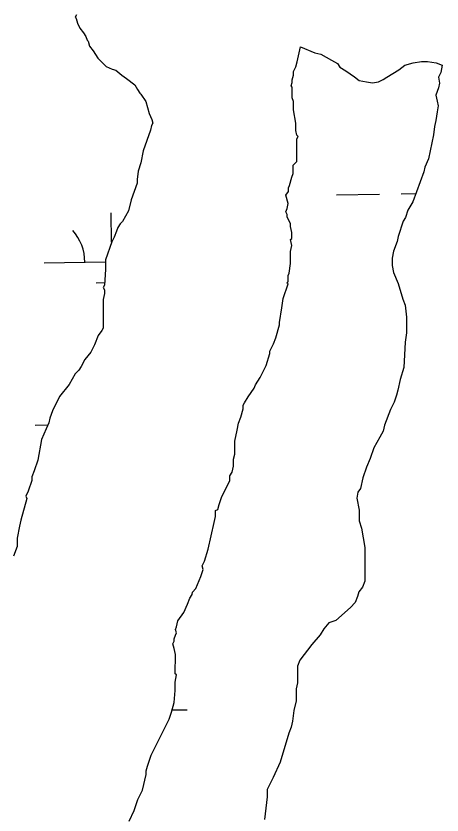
# Model space of a CAD drawing. Extents: x 3887375 to 3925618, y 296674 to 322633.
# Drawn here: x 3916019 to 3916334, y 312836 to 313428 of the extents above; entities that cross this region are included whole.
import ezdxf

# ---------------------------------------------------------------- set-up
doc = ezdxf.new("R2010")
doc.units = 0
doc.layers.add('V-TOPO-SHOR', color=7, linetype='Continuous')
doc.layers.add('V-WETL-SWMP', color=7, linetype='Continuous')

msp = doc.modelspace()

# ---------------------------------------------------------------- linework, layer by layer
at = {"layer": 'V-TOPO-SHOR'}
for p, q in [((3916063.45, 313428.48), (3916062.55, 313426.71)), ((3916062.55, 313426.71), (3916063.44, 313425.82)), ((3916063.44, 313425.82), (3916064.32, 313422.26)), ((3916064.32, 313422.26), (3916066.08, 313418.7)), ((3916066.08, 313418.7), (3916068.74, 313415.14)), ((3916068.74, 313415.14), (3916070.51, 313412.47)), ((3916070.51, 313412.47), (3916071.39, 313409.8)), ((3916071.39, 313409.8), (3916072.28, 313408.91)), ((3916072.28, 313408.91), (3916073.16, 313405.35)), ((3916073.16, 313405.35), (3916075.81, 313401.79)), ((3916226.88, 313393.62), (3916229.32, 313404.9)), ((3916229.32, 313404.9), (3916239.97, 313400.42)), ((3916075.81, 313401.79), (3916079.35, 313396.44)), ((3916239.97, 313400.42), (3916244.41, 313399.52)), ((3916244.41, 313399.52), (3916252.39, 313395.05)), ((3916079.35, 313396.44), (3916085.55, 313390.21)), ((3916225.98, 313390.06), (3916226.88, 313393.62)), ((3916252.39, 313395.05), (3916256.83, 313392.38)), ((3916306.59, 313391.34), (3916312.81, 313393.1)), ((3916312.81, 313393.1), (3916319.04, 313393.97)), ((3916319.04, 313393.97), (3916323.48, 313393.96)), ((3916323.48, 313393.96), (3916329.7, 313393.05)), ((3916329.7, 313393.05), (3916334.14, 313391.26)), ((3916085.55, 313390.21), (3916089.99, 313388.41)), ((3916089.99, 313388.41), (3916092.65, 313387.52)), ((3916092.65, 313387.52), (3916097.09, 313383.95)), ((3916224.19, 313386.51), (3916225.98, 313390.06)), ((3916256.83, 313392.38), (3916258.6, 313389.7)), ((3916258.6, 313389.7), (3916263.03, 313387.03)), ((3916263.03, 313387.03), (3916269.24, 313382.56)), ((3916293.23, 313382.49), (3916302.14, 313387.8)), ((3916302.14, 313387.8), (3916306.59, 313391.34)), ((3916333.71, 313388.74), (3916333.23, 313385.93)), ((3916097.09, 313383.95), (3916100.63, 313381.27)), ((3916100.63, 313381.27), (3916106.84, 313376.81)), ((3916223.28, 313380.3), (3916224.18, 313383.85)), ((3916224.18, 313383.85), (3916224.19, 313386.51)), ((3916269.24, 313382.56), (3916272.79, 313379.89)), ((3916290.56, 313380.72), (3916293.23, 313382.49)), ((3916333.23, 313385.93), (3916331.45, 313382.38)), ((3916331.45, 313382.38), (3916332.32, 313377.94)), ((3916106.84, 313376.81), (3916108.61, 313373.25)), ((3916222.38, 313375.86), (3916223.28, 313378.52)), ((3916223.27, 313374.96), (3916222.38, 313375.86)), ((3916223.24, 313366.97), (3916223.27, 313374.96)), ((3916223.28, 313378.52), (3916223.28, 313380.3)), ((3916272.79, 313379.89), (3916278.12, 313378.98)), ((3916278.12, 313378.98), (3916282.56, 313378.08)), ((3916282.56, 313378.08), (3916287, 313378.96)), ((3916287, 313378.96), (3916290.56, 313380.72)), ((3916332.32, 313377.94), (3916331.42, 313374.38)), ((3916108.61, 313373.25), (3916110.38, 313370.58)), ((3916110.38, 313370.58), (3916111.26, 313369.69)), ((3916111.26, 313369.69), (3916114.8, 313364.35)), ((3916331.42, 313374.38), (3916329.63, 313369.06)), ((3916329.63, 313369.06), (3916330.5, 313364.61)), ((3916114.8, 313364.35), (3916117.44, 313355.46)), ((3916224.12, 313364.3), (3916223.24, 313366.97)), ((3916224.11, 313358.08), (3916224.12, 313364.3)), ((3916330.5, 313364.61), (3916331.38, 313361.05)), ((3916225.86, 313348.3), (3916224.11, 313358.08)), ((3916331.38, 313361.05), (3916330.48, 313356.61)), ((3916117.44, 313355.46), (3916119.21, 313351.01)), ((3916330.48, 313356.61), (3916329.57, 313350.4)), ((3916119.19, 313346.56), (3916118.29, 313343.01)), ((3916120.09, 313348.34), (3916119.19, 313346.56)), ((3916119.21, 313351.01), (3916120.09, 313348.34)), ((3916225.84, 313342.97), (3916225.86, 313348.3)), ((3916328.67, 313345.96), (3916327.77, 313339.74)), ((3916329.57, 313350.4), (3916328.67, 313345.96)), ((3916118.29, 313343.01), (3916112.92, 313327.92)), ((3916226.72, 313339.41), (3916225.84, 313342.97)), ((3916227.6, 313338.52), (3916226.72, 313339.41)), ((3916327.77, 313339.74), (3916324.16, 313321.98)), ((3916226.66, 313319.86), (3916226.71, 313336.74)), ((3916226.71, 313336.74), (3916227.6, 313338.52)), ((3916112.92, 313327.92), (3916111.12, 313319.04)), ((3916324.16, 313321.98), (3916321.48, 313315.76)), ((3916111.12, 313319.04), (3916109.32, 313312.82)), ((3916223.97, 313310.98), (3916223.99, 313317.2)), ((3916223.99, 313317.2), (3916226.66, 313319.86)), ((3916321.48, 313315.76), (3916320.58, 313312.21)), ((3916109.32, 313312.82), (3916108.41, 313306.61)), ((3916223.07, 313308.32), (3916223.97, 313310.98)), ((3916320.58, 313312.21), (3916312.51, 313290.02)), ((3916108.41, 313303.94), (3916103.93, 313291.51)), ((3916108.41, 313306.61), (3916108.41, 313303.94)), ((3916221.28, 313302.1), (3916223.07, 313308.32)), ((3916220.38, 313300.33), (3916221.28, 313302.1)), ((3916220.38, 313297.66), (3916220.38, 313300.33)), ((3916218.59, 313295), (3916220.38, 313297.66)), ((3916220.35, 313288.78), (3916218.59, 313295)), ((3916103.93, 313291.51), (3916102.12, 313283.52)), ((3916219.45, 313285.22), (3916220.35, 313288.78)), ((3916312.51, 313290.02), (3916308.94, 313283.81)), ((3916102.12, 313283.52), (3916097.66, 313275.54)), ((3916218.56, 313282.56), (3916219.45, 313285.22)), ((3916219.44, 313280.78), (3916218.56, 313282.56)), ((3916219.43, 313279), (3916219.44, 313280.78)), ((3916308.94, 313283.81), (3916307.15, 313278.48)), ((3916097.66, 313275.54), (3916095.88, 313273.76)), ((3916222.08, 313273.66), (3916219.43, 313279)), ((3916305.36, 313275.82), (3916301.77, 313264.28)), ((3916307.15, 313278.48), (3916305.36, 313275.82)), ((3916093.19, 313268.44), (3916091.4, 313264)), ((3916094.09, 313271.1), (3916093.19, 313268.44)), ((3916095.88, 313273.76), (3916094.09, 313271.1)), ((3916222.08, 313271.89), (3916222.08, 313273.66)), ((3916222.95, 313267.44), (3916222.08, 313271.89)), ((3916091.4, 313264), (3916089.62, 313260.45)), ((3916222.05, 313262.11), (3916222.94, 313263)), ((3916222.94, 313263), (3916222.95, 313267.44)), ((3916301.77, 313264.28), (3916300.88, 313260.73)), ((3916089.62, 313260.45), (3916085.13, 313247.14)), ((3916222.02, 313253.23), (3916222.93, 313257.67)), ((3916222.93, 313257.67), (3916222.05, 313262.11)), ((3916300.88, 313260.73), (3916298.19, 313253.63)), ((3916222, 313244.34), (3916222.02, 313253.23)), ((3916298.19, 313253.63), (3916297.29, 313248.3)), ((3916085.13, 313247.14), (3916085.11, 313240.03)), ((3916297.29, 313248.3), (3916297.27, 313242.96)), ((3916085.11, 313240.03), (3916084.19, 313228.48)), ((3916221.09, 313237.23), (3916222, 313244.34)), ((3916297.27, 313242.96), (3916298.14, 313237.63)), ((3916220.18, 313231.01), (3916220.2, 313235.46)), ((3916220.2, 313235.46), (3916221.09, 313237.23)), ((3916298.14, 313237.63), (3916301.67, 313229.62)), ((3916084.19, 313228.48), (3916083.3, 313226.7)), ((3916216.59, 313218.58), (3916220.18, 313229.24)), ((3916219.29, 313230.13), (3916220.18, 313231.01)), ((3916220.18, 313229.24), (3916219.29, 313230.13)), ((3916301.67, 313229.62), (3916305.2, 313218.06)), ((3916084.17, 313222.26), (3916083.27, 313217.82)), ((3916083.3, 313226.7), (3916084.18, 313224.92)), ((3916084.18, 313224.92), (3916084.17, 313222.26)), ((3916083.27, 313217.82), (3916083.21, 313196.49)), ((3916215.68, 313211.48), (3916216.59, 313218.58)), ((3916305.2, 313218.06), (3916306.96, 313213.61)), ((3916213.87, 313200.82), (3916215.68, 313211.48)), ((3916306.96, 313213.61), (3916307.82, 313204.72)), ((3916307.82, 313204.72), (3916307.79, 313193.17)), ((3916211.17, 313189.28), (3916213.87, 313199.04)), ((3916213.87, 313199.04), (3916213.87, 313200.82)), ((3916082.31, 313194.71), (3916079.64, 313191.17)), ((3916083.21, 313196.49), (3916082.31, 313194.71)), ((3916307.79, 313193.17), (3916306.88, 313186.06)), ((3916079.64, 313191.17), (3916076.95, 313184.07)), ((3916209.38, 313184.84), (3916211.17, 313189.28)), ((3916306.88, 313186.06), (3916305.94, 313167.4)), ((3916076.95, 313184.07), (3916074.27, 313178.74)), ((3916206.7, 313179.51), (3916209.38, 313184.84)), ((3916074.27, 313178.74), (3916069.81, 313173.42)), ((3916204, 313168.86), (3916206.7, 313177.73)), ((3916206.7, 313177.73), (3916206.7, 313179.51)), ((3916067.13, 313168.1), (3916065.35, 313165.44)), ((3916069.81, 313173.42), (3916067.13, 313168.1)), ((3916199.54, 313159.98), (3916204, 313168.86)), ((3916062.67, 313162.78), (3916058.21, 313154.79)), ((3916065.35, 313165.44), (3916062.67, 313162.78)), ((3916305.94, 313167.4), (3916303.24, 313158.53)), ((3916195.97, 313154.66), (3916199.54, 313159.98)), ((3916303.24, 313158.53), (3916301.44, 313150.53)), ((3916058.21, 313154.79), (3916051.07, 313145.93)), ((3916190.61, 313145.79), (3916195.07, 313152)), ((3916195.07, 313152), (3916195.97, 313154.66)), ((3916301.44, 313150.53), (3916300.54, 313146.98)), ((3916051.07, 313145.93), (3916045.71, 313135.28)), ((3916187.93, 313141.36), (3916190.61, 313145.79)), ((3916300.54, 313146.98), (3916298.75, 313141.66)), ((3916187.03, 313136.91), (3916187.04, 313139.58)), ((3916187.04, 313139.58), (3916187.93, 313141.36)), ((3916298.75, 313141.66), (3916296.07, 313136.33)), ((3916045.71, 313135.28), (3916043.92, 313129.96)), ((3916185.23, 313130.7), (3916187.03, 313136.91)), ((3916296.07, 313136.33), (3916291.59, 313124.79)), ((3916043.02, 313126.4), (3916041.23, 313121.97)), ((3916043.92, 313129.96), (3916043.02, 313126.4)), ((3916183.44, 313126.26), (3916185.23, 313130.7)), ((3916041.23, 313121.97), (3916037.65, 313113.98)), ((3916180.74, 313112.94), (3916182.54, 313120.93)), ((3916182.54, 313120.93), (3916183.44, 313126.26)), ((3916291.59, 313124.79), (3916290.69, 313120.35)), ((3916288.01, 313115.92), (3916283.55, 313107.93)), ((3916290.69, 313120.35), (3916288.01, 313115.92)), ((3916037.65, 313113.98), (3916034.94, 313098.88)), ((3916180.71, 313103.16), (3916180.74, 313112.94)), ((3916179.81, 313099.61), (3916180.71, 313103.16)), ((3916283.55, 313107.93), (3916280.86, 313099.94)), ((3916034.94, 313098.88), (3916032.25, 313090.89)), ((3916179.79, 313094.28), (3916179.81, 313099.61)), ((3916280.86, 313099.94), (3916278.17, 313093.73)), ((3916032.25, 313090.89), (3916030.46, 313086.45)), ((3916178.89, 313089.84), (3916179.79, 313094.28)), ((3916278.17, 313093.73), (3916275.48, 313085.74)), ((3916030.46, 313086.45), (3916030.45, 313083.79)), ((3916177.1, 313083.63), (3916177.11, 313087.18)), ((3916177.11, 313087.18), (3916178.89, 313089.84)), ((3916275.48, 313085.74), (3916273.68, 313077.75)), ((3916030.45, 313083.79), (3916027.76, 313075.79)), ((3916170.84, 313071.2), (3916177.1, 313083.63)), ((3916027.76, 313075.79), (3916025.97, 313072.24)), ((3916271.9, 313075.09), (3916271, 313070.65)), ((3916273.68, 313077.75), (3916271.9, 313075.09)), ((3916026.86, 313070.47), (3916022.37, 313054.48)), ((3916025.97, 313072.24), (3916026.86, 313070.47)), ((3916169.05, 313065.88), (3916170.84, 313071.2)), ((3916271, 313070.65), (3916272.75, 313061.75)), ((3916166.36, 313057), (3916166.37, 313061.44)), ((3916166.37, 313061.44), (3916168.15, 313062.32)), ((3916168.15, 313062.32), (3916169.05, 313065.88)), ((3916272.75, 313061.75), (3916272.72, 313053.76)), ((3916165.45, 313052.56), (3916166.36, 313057)), ((3916021.46, 313050.04), (3916019.66, 313041.16)), ((3916022.37, 313054.48), (3916021.46, 313050.04)), ((3916160.95, 313033.02), (3916165.45, 313052.56)), ((3916272.72, 313053.76), (3916274.49, 313048.42)), ((3916274.49, 313048.42), (3916277.11, 313034.19)), ((3916019.66, 313041.16), (3916019.64, 313034.94)), ((3916019.64, 313034.94), (3916016.96, 313027.84)), ((3916158.26, 313024.14), (3916160.95, 313033.02)), ((3916277.11, 313034.19), (3916277.04, 313009.31)), ((3916156.47, 313020.59), (3916158.26, 313024.14)), ((3916157.35, 313017.92), (3916156.47, 313020.59)), ((3916155.56, 313012.6), (3916157.35, 313017.92)), ((3916151.98, 313003.72), (3916155.56, 313012.6)), ((3916277.04, 313009.31), (3916275.25, 313004.87)), ((3916149.31, 313001.06), (3916151.98, 313003.72)), ((3916275.25, 313004.87), (3916272.57, 313001.33)), ((3916145.73, 312992.19), (3916147.52, 312996.62)), ((3916147.52, 312996.62), (3916149.3, 312999.29)), ((3916149.3, 312999.29), (3916149.31, 313001.06)), ((3916271.67, 312997.77), (3916269.88, 312993.34)), ((3916272.57, 313001.33), (3916271.67, 312997.77)), ((3916143.04, 312985.97), (3916145.73, 312992.19)), ((3916269.88, 312993.34), (3916266.32, 312989.79)), ((3916138.58, 312979.77), (3916143.04, 312985.97)), ((3916266.32, 312989.79), (3916255.62, 312980.05)), ((3916137.68, 312975.33), (3916138.58, 312979.77)), ((3916255.62, 312980.05), (3916250.29, 312978.29)), ((3916136.79, 312973.55), (3916137.68, 312975.33)), ((3916137.67, 312970.88), (3916136.79, 312973.55)), ((3916246.72, 312973.85), (3916244.04, 312969.42)), ((3916250.29, 312978.29), (3916246.72, 312973.85)), ((3916135.88, 312966.45), (3916136.77, 312969.11)), ((3916136.77, 312969.11), (3916137.67, 312970.88)), ((3916244.04, 312969.42), (3916237.8, 312962.33)), ((3916134.98, 312962.89), (3916135.87, 312964.67)), ((3916135.86, 312959.34), (3916134.98, 312962.89)), ((3916135.87, 312964.67), (3916135.88, 312966.45)), ((3916237.8, 312962.33), (3916228.88, 312950.8)), ((3916136.73, 312954.89), (3916135.86, 312959.34)), ((3916136.69, 312940.67), (3916136.73, 312954.89)), ((3916228.88, 312950.8), (3916227.09, 312946.36)), ((3916227.09, 312946.36), (3916227.05, 312933.92)), ((3916136.67, 312934.45), (3916137.58, 312939.78)), ((3916137.58, 312939.78), (3916136.69, 312940.67)), ((3916136.66, 312928.23), (3916136.67, 312934.45)), ((3916227.05, 312933.92), (3916226.15, 312929.48)), ((3916135.74, 312919.35), (3916136.66, 312928.23)), ((3916226.15, 312929.48), (3916226.13, 312920.6)), ((3916133.94, 312912.24), (3916135.74, 312919.35)), ((3916226.13, 312920.6), (3916224.33, 312913.49)), ((3916224.33, 312913.49), (3916223.42, 312905.5)), ((3916132.15, 312906.92), (3916133.94, 312912.24)), ((3916118.74, 312880.3), (3916132.15, 312906.92)), ((3916223.42, 312905.5), (3916222.52, 312901.06)), ((3916220.72, 312896.62), (3916214.44, 312875.31)), ((3916222.52, 312901.06), (3916220.72, 312896.62)), ((3916116.05, 312872.31), (3916118.74, 312880.3)), ((3916115.15, 312868.75), (3916116.05, 312872.31)), ((3916214.44, 312875.31), (3916209.08, 312863.77)), ((3916112.45, 312854.54), (3916115.15, 312866.09)), ((3916115.15, 312866.09), (3916115.15, 312868.75)), ((3916209.08, 312863.77), (3916204.61, 312854.9)), ((3916108.87, 312847.45), (3916112.45, 312854.54)), ((3916204.61, 312854.9), (3916204.59, 312849.57)), ((3916204.59, 312849.57), (3916202.77, 312832.69)), ((3916106.18, 312839.46), (3916108.87, 312847.45)), ((3916102.6, 312831.47), (3916106.18, 312839.46))]:
    msp.add_line(p, q, dxfattribs=at)
at = {"layer": 'V-WETL-SWMP'}
for p, q in [((3916255.98, 313295.13), (3916287.98, 313295.68)), ((3916303.97, 313295.95), (3916314.74, 313296.14)), ((3916089.49, 313260.09), (3916089.12, 313281.83)), ((3916039.75, 313244.98), (3916085.13, 313245.76)), ((3916078, 313230.2), (3916084.34, 313230.31)), ((3916032.96, 313124.77), (3916042.42, 313124.94)), ((3916134.36, 312913.88), (3916145.44, 312914.07))]:
    msp.add_line(p, q, dxfattribs=at)
for points in [[(3916063.45, 313428.48), (3916062.55, 313426.71), (3916063.44, 313425.82), (3916064.32, 313422.26), (3916066.08, 313418.7), (3916068.74, 313415.14), (3916070.51, 313412.47), (3916071.39, 313409.8), (3916072.28, 313408.91), (3916073.16, 313405.35), (3916075.81, 313401.79), (3916079.35, 313396.44), (3916085.55, 313390.21), (3916089.99, 313388.41), (3916092.65, 313387.52), (3916097.09, 313383.95), (3916100.63, 313381.27), (3916106.84, 313376.81), (3916108.61, 313373.25), (3916110.38, 313370.58), (3916111.26, 313369.69), (3916114.8, 313364.35), (3916117.44, 313355.46), (3916119.21, 313351.01), (3916120.09, 313348.34), (3916119.19, 313346.56), (3916118.29, 313343.01), (3916112.92, 313327.92), (3916111.12, 313319.04), (3916109.32, 313312.82), (3916108.41, 313306.61), (3916108.41, 313303.94), (3916103.93, 313291.51), (3916102.12, 313283.52), (3916097.66, 313275.54), (3916095.88, 313273.76), (3916094.09, 313271.1), (3916093.19, 313268.44), (3916091.4, 313264), (3916089.62, 313260.45), (3916085.13, 313247.14), (3916085.11, 313240.03), (3916084.19, 313228.48), (3916083.3, 313226.7), (3916084.18, 313224.92), (3916084.17, 313222.26), (3916083.27, 313217.82), (3916083.21, 313196.49), (3916082.31, 313194.71), (3916079.64, 313191.17), (3916076.95, 313184.07), (3916074.27, 313178.74), (3916069.81, 313173.42), (3916067.13, 313168.1), (3916065.35, 313165.44), (3916062.67, 313162.78), (3916058.21, 313154.79), (3916051.07, 313145.93), (3916045.71, 313135.28), (3916043.92, 313129.96), (3916043.02, 313126.4), (3916041.23, 313121.97), (3916037.65, 313113.98), (3916034.94, 313098.88), (3916032.25, 313090.89), (3916030.46, 313086.45), (3916030.45, 313083.79), (3916027.76, 313075.79), (3916025.97, 313072.24), (3916026.86, 313070.47), (3916022.37, 313054.48), (3916021.46, 313050.04)], [(3916136.77, 312969.11), (3916137.67, 312970.88), (3916136.79, 312973.55), (3916137.68, 312975.33), (3916138.58, 312979.77), (3916143.04, 312985.97), (3916145.73, 312992.19), (3916147.52, 312996.62), (3916149.3, 312999.29), (3916149.31, 313001.06), (3916151.98, 313003.72), (3916155.56, 313012.6), (3916157.35, 313017.92), (3916156.47, 313020.59), (3916158.26, 313024.14), (3916160.95, 313033.02), (3916165.45, 313052.56), (3916166.36, 313057), (3916166.37, 313061.44), (3916168.15, 313062.32), (3916169.05, 313065.88), (3916170.84, 313071.2), (3916177.1, 313083.63), (3916177.11, 313087.18), (3916178.89, 313089.84), (3916179.79, 313094.28), (3916179.81, 313099.61), (3916180.71, 313103.16), (3916180.74, 313112.94), (3916182.54, 313120.93), (3916183.44, 313126.26), (3916185.23, 313130.7), (3916187.03, 313136.91), (3916187.04, 313139.58), (3916187.93, 313141.36), (3916190.61, 313145.79), (3916195.07, 313152), (3916195.97, 313154.66), (3916199.54, 313159.98), (3916204, 313168.86), (3916206.7, 313177.73), (3916206.7, 313179.51), (3916209.38, 313184.84), (3916211.17, 313189.28), (3916213.87, 313199.04), (3916213.87, 313200.82), (3916215.68, 313211.48), (3916216.59, 313218.58), (3916220.18, 313229.24), (3916219.29, 313230.13), (3916220.18, 313231.01), (3916220.2, 313235.46), (3916221.09, 313237.23), (3916222, 313244.34), (3916222.02, 313253.23), (3916222.93, 313257.67), (3916222.05, 313262.11), (3916222.94, 313263), (3916222.95, 313267.44), (3916222.08, 313271.89), (3916222.08, 313273.66), (3916219.43, 313279), (3916219.44, 313280.78), (3916218.56, 313282.56), (3916219.45, 313285.22), (3916220.35, 313288.78), (3916218.59, 313295), (3916220.38, 313297.66), (3916220.38, 313300.33), (3916221.28, 313302.1), (3916223.07, 313308.32), (3916223.97, 313310.98), (3916223.99, 313317.2), (3916226.66, 313319.86), (3916226.71, 313336.74), (3916227.6, 313338.52), (3916226.72, 313339.41), (3916225.84, 313342.97), (3916225.86, 313348.3), (3916224.11, 313358.08), (3916224.12, 313364.3), (3916223.24, 313366.97), (3916223.27, 313374.96), (3916222.38, 313375.86), (3916223.28, 313378.52), (3916223.28, 313380.3), (3916224.18, 313383.85), (3916224.19, 313386.51), (3916225.98, 313390.06), (3916226.88, 313393.62), (3916229.32, 313404.9), (3916239.97, 313400.42), (3916244.41, 313399.52), (3916252.39, 313395.05), (3916256.83, 313392.38), (3916258.6, 313389.7), (3916263.03, 313387.03), (3916269.24, 313382.56), (3916272.79, 313379.89), (3916278.12, 313378.98), (3916282.56, 313378.08)], [(3916282.56, 313378.08), (3916287, 313378.96), (3916290.56, 313380.72), (3916293.23, 313382.49), (3916302.14, 313387.8), (3916306.59, 313391.34), (3916312.81, 313393.1), (3916319.04, 313393.97), (3916323.48, 313393.96), (3916329.7, 313393.05), (3916334.14, 313391.26), (3916333.23, 313385.93), (3916331.45, 313382.38), (3916332.32, 313377.94), (3916331.42, 313374.38), (3916329.63, 313369.06), (3916330.5, 313364.61), (3916331.38, 313361.05), (3916330.48, 313356.61), (3916329.57, 313350.4), (3916328.67, 313345.96), (3916327.77, 313339.74), (3916324.16, 313321.98), (3916321.48, 313315.76), (3916320.58, 313312.21), (3916312.51, 313290.02), (3916308.94, 313283.81), (3916307.15, 313278.48), (3916305.36, 313275.82), (3916301.77, 313264.28), (3916300.88, 313260.73), (3916298.19, 313253.63), (3916297.29, 313248.3), (3916297.27, 313242.96), (3916298.14, 313237.63), (3916301.67, 313229.62), (3916305.2, 313218.06), (3916306.96, 313213.61), (3916307.82, 313204.72), (3916307.79, 313193.17), (3916306.88, 313186.06), (3916305.94, 313167.4), (3916303.24, 313158.53), (3916301.44, 313150.53), (3916300.54, 313146.98), (3916298.75, 313141.66), (3916296.07, 313136.33), (3916291.59, 313124.79), (3916290.69, 313120.35), (3916288.01, 313115.92), (3916283.55, 313107.93), (3916280.86, 313099.94), (3916278.17, 313093.73), (3916275.48, 313085.74), (3916273.68, 313077.75), (3916271.9, 313075.09), (3916271, 313070.65), (3916272.75, 313061.75), (3916272.72, 313053.76), (3916274.49, 313048.42), (3916277.11, 313034.19), (3916277.04, 313009.31), (3916275.25, 313004.87), (3916272.57, 313001.33), (3916271.67, 312997.77), (3916269.88, 312993.34), (3916266.32, 312989.79), (3916255.62, 312980.05), (3916250.29, 312978.29), (3916246.72, 312973.85), (3916244.04, 312969.42), (3916237.8, 312962.33), (3916228.88, 312950.8), (3916227.09, 312946.36), (3916227.05, 312933.92), (3916226.15, 312929.48), (3916226.13, 312920.6), (3916224.33, 312913.49), (3916223.42, 312905.5), (3916222.52, 312901.06), (3916220.72, 312896.62), (3916214.44, 312875.31), (3916209.08, 312863.77), (3916204.61, 312854.9), (3916204.59, 312849.57), (3916202.77, 312832.69)], [(3916021.46, 313050.04), (3916019.66, 313041.16), (3916019.64, 313034.94), (3916016.96, 313027.84)], [(3916102.6, 312831.47), (3916106.18, 312839.46), (3916108.87, 312847.45), (3916112.45, 312854.54), (3916115.15, 312866.09), (3916115.15, 312868.75), (3916116.05, 312872.31), (3916118.74, 312880.3), (3916132.15, 312906.92), (3916133.94, 312912.24), (3916135.74, 312919.35), (3916136.66, 312928.23), (3916136.67, 312934.45), (3916137.58, 312939.78), (3916136.69, 312940.67), (3916136.73, 312954.89), (3916135.86, 312959.34), (3916134.98, 312962.89), (3916135.87, 312964.67), (3916135.88, 312966.45), (3916136.77, 312969.11)]]:
    msp.add_lwpolyline(points, dxfattribs=at)
msp.add_arc((3916034.49, 313245.36), 35.25, 0.21154, 41.7552, dxfattribs=at)

doc.saveas('drawing.dxf')
